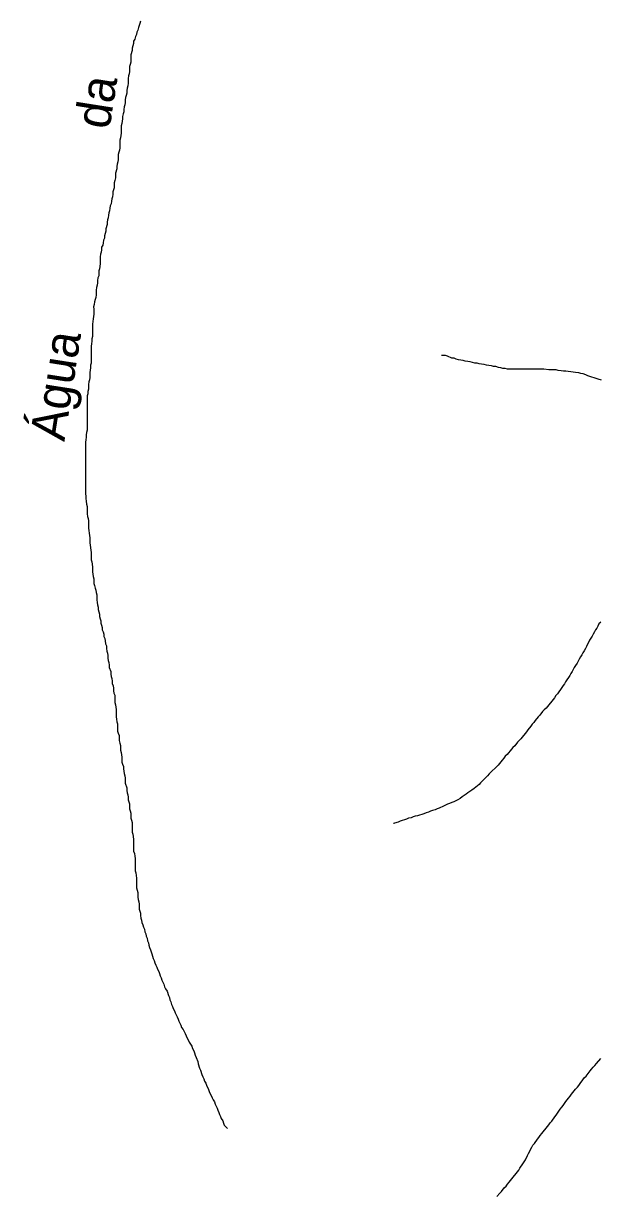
# Model space of a CAD drawing. Extents: x 652.3 to 678, y 7316.9 to 7344.9.
# Drawn here: x 665.393 to 666.71, y 7322.592 to 7325.269 of the extents above; entities that cross this region are included whole.
import ezdxf
from ezdxf.enums import TextEntityAlignment as Align

# ---------------------------------------------------------------- set-up
doc = ezdxf.new("R2010")
doc.units = 0
doc.header["$LTSCALE"] = 0.032
doc.layers.add('61', color=7, linetype='Continuous')
doc.layers.add('7', color=7, linetype='Continuous', lineweight=25)

msp = doc.modelspace()

# ---------------------------------------------------------------- linework, layer by layer
at = {"layer": '7'}
for points in [[(665.6605, 7325.2741), (665.6589, 7325.2693), (665.6573, 7325.2646), (665.6557, 7325.2598), (665.6541, 7325.2542), (665.6518, 7325.2494), (665.651, 7325.2439), (665.6486, 7325.2391), (665.647, 7325.2335), (665.6446, 7325.2288), (665.6446, 7325.2232), (665.643, 7325.2184), (665.6414, 7325.2128), (665.6414, 7325.2073), (665.6382, 7325.1977), (665.6382, 7325.181), (665.6366, 7325.1755), (665.635, 7325.1707), (665.635, 7325.1595), (665.6343, 7325.154), (665.6327, 7325.1492), (665.6319, 7325.1436), (665.6319, 7325.1325), (665.6311, 7325.1269), (665.6295, 7325.1213), (665.6287, 7325.1158), (665.6287, 7325.1102), (665.6279, 7325.1046), (665.6263, 7325.0999), (665.6255, 7325.0943), (665.6255, 7325.0887), (665.6247, 7325.0832), (665.6231, 7325.0784), (665.6223, 7325.0728), (665.6223, 7325.0672), (665.6207, 7325.0625), (665.6191, 7325.0569), (665.6191, 7325.0513), (665.6183, 7325.0458), (665.6175, 7325.0402), (665.616, 7325.0354), (665.616, 7325.0187), (665.6144, 7325.0076), (665.6128, 7325.0028), (665.6128, 7324.9853), (665.612, 7324.9797), (665.6104, 7324.9749), (665.6096, 7324.9694), (665.6096, 7324.9582), (665.6088, 7324.9527), (665.6072, 7324.9479), (665.6064, 7324.9423)], [(665.6064, 7324.9423), (665.6064, 7324.9367), (665.6032, 7324.9272), (665.6032, 7324.9161), (665.6016, 7324.9105), (665.6, 7324.9049), (665.6, 7324.8938), (665.5984, 7324.889), (665.5969, 7324.8842), (665.5969, 7324.8787), (665.5961, 7324.8731), (665.5945, 7324.8683), (665.5937, 7324.8627), (665.5929, 7324.8572), (665.5913, 7324.8524), (665.5905, 7324.8468), (665.5897, 7324.8413), (665.5881, 7324.8365), (665.5873, 7324.8309), (665.5865, 7324.8253), (665.5849, 7324.8206), (665.5841, 7324.815), (665.5841, 7324.8094), (665.5809, 7324.7999), (665.5809, 7324.7943), (665.5794, 7324.7895), (665.5778, 7324.784), (665.5778, 7324.7784), (665.5754, 7324.7736), (665.5746, 7324.7681), (665.5738, 7324.7625), (665.5714, 7324.7577), (665.5714, 7324.7521), (665.5706, 7324.7466), (665.569, 7324.7418), (665.5682, 7324.7362), (665.5682, 7324.7195), (665.5666, 7324.7084), (665.565, 7324.7036), (665.565, 7324.6925), (665.5626, 7324.6877), (665.5618, 7324.6821), (665.5618, 7324.6766), (665.5611, 7324.671), (665.5595, 7324.6654), (665.5587, 7324.6598), (665.5587, 7324.6487), (665.5579, 7324.6431), (665.5563, 7324.6384), (665.5555, 7324.6328), (665.5547, 7324.6272), (665.5531, 7324.6217), (665.5539, 7324.6161), (665.5539, 7324.6049), (665.5523, 7324.5938), (665.5515, 7324.5882), (665.5507, 7324.5819), (665.5507, 7324.554), (665.5491, 7324.5484), (665.5491, 7324.5429), (665.5483, 7324.5373), (665.5475, 7324.5317), (665.5475, 7324.4927), (665.5459, 7324.488), (665.5459, 7324.4824), (665.5451, 7324.4768), (665.5443, 7324.4713), (665.5443, 7324.4601), (665.5435, 7324.4546), (665.542, 7324.4498), (665.5412, 7324.4442), (665.5412, 7324.4331), (665.5396, 7324.4283), (665.5396, 7324.4227), (665.538, 7324.418), (665.538, 7324.34), (665.5372, 7324.3344), (665.5364, 7324.3288), (665.5364, 7324.3233), (665.5356, 7324.3177), (665.5348, 7324.3121), (665.5348, 7324.1944), (665.5356, 7324.1888), (665.5356, 7324.1832), (665.5364, 7324.1777), (665.5372, 7324.1705), (665.538, 7324.1649), (665.538, 7324.1482), (665.5388, 7324.1426), (665.5404, 7324.1379), (665.5412, 7324.1323), (665.5412, 7324.1156), (665.542, 7324.11), (665.5427, 7324.1045), (665.5435, 7324.0989), (665.5443, 7324.0933), (665.5443, 7324.0822), (665.5451, 7324.0766), (665.5467, 7324.0655), (665.5475, 7324.0599), (665.5475, 7324.0432)], [(666.714, 7324.4538), (666.7068, 7324.4561), (666.7021, 7324.4577), (666.6877, 7324.4625), (666.683, 7324.4641), (666.6782, 7324.4665), (666.6726, 7324.4681), (666.6671, 7324.4689), (666.6623, 7324.4705), (666.6551, 7324.4713), (666.644, 7324.4729), (666.6384, 7324.4737), (666.6328, 7324.4744), (666.6273, 7324.4744), (666.6217, 7324.4752), (666.6153, 7324.476), (666.6106, 7324.4776), (666.5939, 7324.4776), (666.5827, 7324.4792), (666.4992, 7324.4792), (666.4944, 7324.4808), (666.4888, 7324.4808), (666.484, 7324.4824), (666.4785, 7324.4832), (666.4729, 7324.4848), (666.4673, 7324.4848), (666.4626, 7324.4864), (666.457, 7324.4872), (666.4514, 7324.488), (666.4459, 7324.4896), (666.4403, 7324.4904), (666.4347, 7324.4912), (666.4299, 7324.4927), (666.4244, 7324.4927), (666.4196, 7324.4943), (666.414, 7324.4959), (666.4085, 7324.4967), (666.4029, 7324.4975), (666.3981, 7324.4991), (666.3925, 7324.4999), (666.387, 7324.5007), (666.3822, 7324.5023), (666.3774, 7324.5039), (666.3719, 7324.5039), (666.3623, 7324.5087), (666.3575, 7324.5103), (666.3484, 7324.5103)], [(665.5475, 7324.0432), (665.5491, 7324.0384), (665.5507, 7324.0273), (665.5507, 7324.0161), (665.5515, 7324.0106), (665.5523, 7324.005), (665.5539, 7324.0002), (665.5539, 7323.9891), (665.5555, 7323.9843), (665.5563, 7323.9787), (665.5579, 7323.974), (665.5587, 7323.9684), (665.5603, 7323.9636), (665.5603, 7323.9517), (665.5611, 7323.9461), (665.5618, 7323.9405), (665.5634, 7323.935), (665.5634, 7323.9294), (665.565, 7323.9246), (665.5666, 7323.9191), (665.5666, 7323.9135), (665.5682, 7323.9087), (665.5698, 7323.9039), (665.5698, 7323.8984), (665.5714, 7323.8936), (665.573, 7323.8888), (665.573, 7323.8833), (665.5746, 7323.8785), (665.5762, 7323.8737), (665.5762, 7323.8681), (665.5786, 7323.8634), (665.5794, 7323.8578), (665.5801, 7323.8514), (665.5825, 7323.8467), (665.5825, 7323.8403), (665.5833, 7323.8347), (665.5849, 7323.8299), (665.5857, 7323.8244), (665.5857, 7323.8188), (665.5865, 7323.8132), (665.5881, 7323.8085), (665.5889, 7323.8029), (665.5889, 7323.7973), (665.5921, 7323.7878), (665.5921, 7323.7822), (665.5929, 7323.7766), (665.5945, 7323.7719), (665.5953, 7323.7663), (665.5953, 7323.7607), (665.5977, 7323.7551), (665.5984, 7323.7496), (665.5984, 7323.744), (665.5992, 7323.7384), (665.6016, 7323.7337), (665.6016, 7323.717), (665.6032, 7323.7122), (665.604, 7323.7066), (665.6048, 7323.701), (665.6048, 7323.6843), (665.6056, 7323.6788), (665.6064, 7323.6732), (665.608, 7323.6684), (665.608, 7323.6517), (665.6096, 7323.6469), (665.6112, 7323.6414), (665.6112, 7323.6302), (665.6128, 7323.6239), (665.6144, 7323.6191), (665.6144, 7323.6079), (665.616, 7323.6032), (665.6175, 7323.592), (665.6175, 7323.5809), (665.6191, 7323.5761), (665.6215, 7323.5713), (665.6215, 7323.5658), (665.6223, 7323.5602), (665.6231, 7323.5546), (665.6247, 7323.5499), (665.6255, 7323.5443), (665.6255, 7323.5331), (665.6287, 7323.522), (665.6287, 7323.5164), (665.6295, 7323.5109), (665.6311, 7323.5061), (665.6319, 7323.5005), (665.6319, 7323.495), (665.6335, 7323.4902), (665.635, 7323.4854), (665.635, 7323.4743), (665.6366, 7323.4695), (665.6382, 7323.4639), (665.6382, 7323.4528), (665.6398, 7323.448), (665.6414, 7323.4432), (665.6414, 7323.421), (665.643, 7323.4162), (665.6446, 7323.405), (665.6446, 7323.3772), (665.6462, 7323.3724), (665.647, 7323.3661), (665.6478, 7323.3605)], [(666.7124, 7323.9008), (666.7084, 7323.8968), (666.706, 7323.892), (666.7037, 7323.8872), (666.7005, 7323.8833), (666.6981, 7323.8785), (666.6949, 7323.8737), (666.6933, 7323.8689), (666.6901, 7323.8642), (666.6869, 7323.8594), (666.6798, 7323.8451), (666.6774, 7323.8403), (666.675, 7323.8355), (666.6718, 7323.8307), (666.6694, 7323.826), (666.6663, 7323.8212), (666.6631, 7323.8164), (666.6583, 7323.8069), (666.6551, 7323.8021), (666.6519, 7323.7973), (666.6472, 7323.7878), (666.644, 7323.7838), (666.6416, 7323.779), (666.632, 7323.7647), (666.6297, 7323.7599), (666.6265, 7323.7559), (666.6233, 7323.7512), (666.6137, 7323.7368), (666.6098, 7323.7329), (666.6066, 7323.7281), (666.5875, 7323.7042), (666.5835, 7323.7002), (666.5795, 7323.6963), (666.5732, 7323.6883), (666.5692, 7323.6843), (666.5628, 7323.6764), (666.5596, 7323.6716), (666.5557, 7323.6676), (666.5525, 7323.6628), (666.5461, 7323.6549), (666.5429, 7323.6501), (666.5302, 7323.6342), (666.5262, 7323.6302), (666.5222, 7323.6262), (666.5159, 7323.6183), (666.5119, 7323.6143), (666.5055, 7323.6064), (666.5016, 7323.6024), (666.4984, 7323.5984), (666.4944, 7323.5944), (666.4912, 7323.5896), (666.4872, 7323.5857), (666.484, 7323.5817)], [(666.484, 7323.5817), (666.4777, 7323.5737), (666.4578, 7323.5538), (666.4538, 7323.5499), (666.4379, 7323.5339), (666.4347, 7323.53), (666.4307, 7323.5268), (666.4268, 7323.5236), (666.4228, 7323.5204), (666.418, 7323.5172), (666.4132, 7323.5141), (666.4085, 7323.5109), (666.4045, 7323.5077), (666.4005, 7323.5045), (666.3957, 7323.5013), (666.391, 7323.4981), (666.3862, 7323.495), (666.3814, 7323.4926), (666.3766, 7323.4902), (666.3719, 7323.4886), (666.3671, 7323.4862), (666.3623, 7323.4846), (666.3575, 7323.4822), (666.3528, 7323.4806), (666.3432, 7323.4759), (666.3384, 7323.4743), (666.3337, 7323.4719), (666.3281, 7323.4703), (666.3233, 7323.4687), (666.3185, 7323.4663), (666.3138, 7323.4647), (666.3082, 7323.4631), (666.2939, 7323.4584), (666.2883, 7323.4576), (666.2835, 7323.456), (666.2788, 7323.4536), (666.2732, 7323.4528), (666.2684, 7323.4504), (666.2541, 7323.4456), (666.2493, 7323.444), (666.2414, 7323.4416), (666.2398, 7323.4408), (666.2391, 7323.4405)], [(665.6478, 7323.3605), (665.6478, 7323.3326), (665.6494, 7323.3279), (665.6502, 7323.3215), (665.651, 7323.3159), (665.651, 7323.2936), (665.6526, 7323.2881), (665.6541, 7323.2833), (665.6541, 7323.2722), (665.6549, 7323.2666), (665.6565, 7323.2618), (665.6573, 7323.2563), (665.6573, 7323.2451), (665.6589, 7323.2403), (665.6605, 7323.2356), (665.6605, 7323.23), (665.6613, 7323.2244), (665.6629, 7323.2196), (665.6637, 7323.2141), (665.6653, 7323.2093), (665.6669, 7323.2037), (665.6693, 7323.199), (665.6701, 7323.1934), (665.6724, 7323.1886), (665.6732, 7323.183), (665.6756, 7323.1783), (665.6764, 7323.1727), (665.6788, 7323.1679), (665.6796, 7323.1624), (665.6812, 7323.1576), (665.6828, 7323.152), (665.686, 7323.1425), (665.6876, 7323.1377), (665.6892, 7323.1321), (665.6915, 7323.1273), (665.6931, 7323.1218), (665.6955, 7323.117), (665.6979, 7323.1122), (665.6995, 7323.1075), (665.7019, 7323.1027), (665.7035, 7323.0979), (665.7051, 7323.0923), (665.7075, 7323.0876), (665.709, 7323.0828), (665.7138, 7323.0732), (665.7154, 7323.0677), (665.7178, 7323.0629), (665.721, 7323.0573), (665.7242, 7323.0478), (665.7266, 7323.043), (665.7273, 7323.0374), (665.7297, 7323.0327), (665.7313, 7323.0271), (665.7337, 7323.0223), (665.7353, 7323.0175), (665.7377, 7323.0128), (665.7393, 7323.008), (665.7441, 7322.9984), (665.7464, 7322.9937), (665.748, 7322.9889), (665.7528, 7322.9794), (665.7544, 7322.9746), (665.7576, 7322.9698), (665.7624, 7322.9603), (665.7647, 7322.9555), (665.7719, 7322.9412), (665.7743, 7322.9364), (665.7775, 7322.9316), (665.7791, 7322.926), (665.7823, 7322.9213), (665.7838, 7322.9165), (665.7854, 7322.9109), (665.7878, 7322.9061), (665.791, 7322.8966), (665.7918, 7322.891), (665.795, 7322.8815), (665.7974, 7322.8767), (665.8006, 7322.8672), (665.8029, 7322.8616), (665.8053, 7322.8568), (665.8069, 7322.852), (665.8093, 7322.8473), (665.8109, 7322.8425), (665.8157, 7322.8329), (665.8173, 7322.8282), (665.8244, 7322.8138), (665.8268, 7322.8091), (665.8292, 7322.8043), (665.8308, 7322.7995), (665.8332, 7322.7948), (665.8356, 7322.79), (665.8372, 7322.7852), (665.8395, 7322.7804), (665.8411, 7322.7757), (665.8435, 7322.7709), (665.8451, 7322.7661), (665.8483, 7322.7613), (665.8499, 7322.7558), (665.8515, 7322.751), (665.8586, 7322.7446), (665.8589, 7322.7444)], [(666.4753, 7322.5879), (666.4817, 7322.5958), (666.4856, 7322.5998), (666.492, 7322.6078), (666.496, 7322.6117), (666.4992, 7322.6165), (666.5031, 7322.6205), (666.5063, 7322.6245), (666.5254, 7322.6483), (666.5278, 7322.6531), (666.5342, 7322.6627), (666.5374, 7322.6674), (666.5405, 7322.6722), (666.5453, 7322.6818), (666.5477, 7322.6865), (666.5549, 7322.7009), (666.5573, 7322.7056), (666.5612, 7322.7096), (666.5676, 7322.7192), (666.5708, 7322.7231), (666.574, 7322.7279), (666.5779, 7322.7319), (666.5907, 7322.7478), (666.5939, 7322.7518), (666.597, 7322.7566), (666.601, 7322.7605), (666.6074, 7322.7701), (666.6106, 7322.7741), (666.6137, 7322.7788), (666.6169, 7322.7828), (666.6201, 7322.7876), (666.6233, 7322.7924), (666.6265, 7322.7963), (666.6297, 7322.8003), (666.6328, 7322.8051), (666.636, 7322.8091), (666.6392, 7322.8131), (666.6424, 7322.8178), (666.6456, 7322.8218), (666.6551, 7322.8337), (666.6591, 7322.8377), (666.6623, 7322.8417), (666.6655, 7322.8465), (666.6718, 7322.8544), (666.675, 7322.8592), (666.679, 7322.8632), (666.6885, 7322.8751), (666.6917, 7322.8791), (666.6949, 7322.8839), (666.6989, 7322.8878), (666.7029, 7322.8918), (666.7124, 7322.9038)]]:
    msp.add_lwpolyline(points, dxfattribs=at)

# ---------------------------------------------------------------- texts
at = {"layer": '61'}
for s, rotation, p in [('da', 81.036, (665.5983, 7325.0841)), ('Água', 81.202, (665.5053, 7324.4357))]:
    msp.add_text(s, height=0.08, rotation=rotation, dxfattribs=at).set_placement(p, align=Align.CENTER)

doc.saveas('drawing.dxf')
